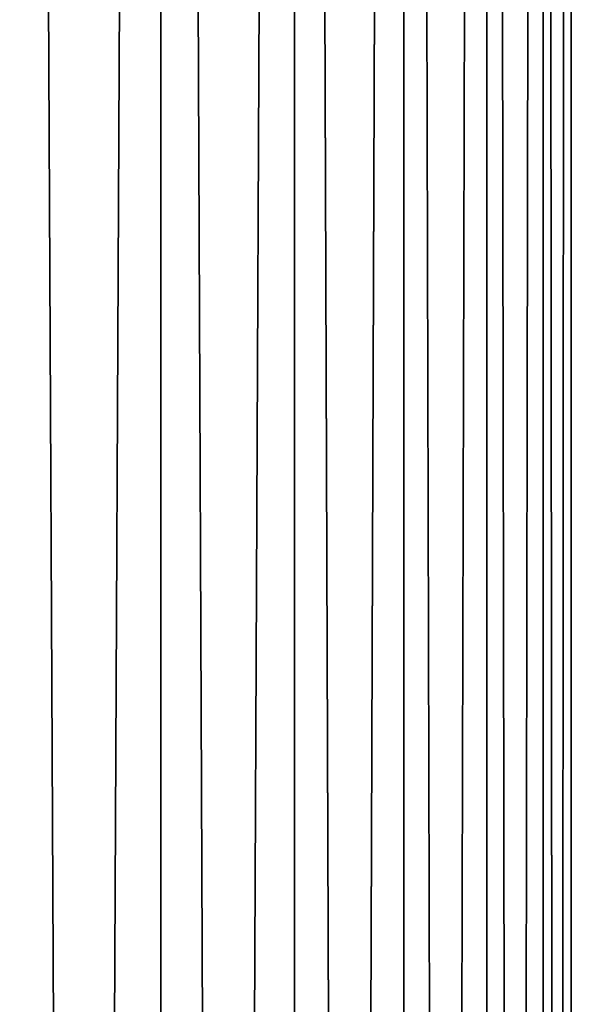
# Model space of a CAD drawing. Header units: metres. Extents: x -44 to 117, y -432 to 89.
# Tile 691 of 1056: x 9.55 to 12.98, y -179.14 to -173.01. Entities that reach past the tile are written whole.
import ezdxf

# ---------------------------------------------------------------- set-up
doc = ezdxf.new("R2010")
doc.units = ezdxf.units.M
doc.layers.add('solid_125568', color=7, linetype='CONTINUOUS')

msp = doc.modelspace()

# ---------------------------------------------------------------- linework, layer by layer
at = {"layer": 'solid_125568'}
for points in [[(10.427602, -313.261108, 237.176392), (10.427602, -118.466125, 202.828781), (9.455857, -118.26503, 203.969254)], [(9.455857, -313.059998, 238.316864), (10.427602, -313.261108, 237.176392), (9.455857, -118.26503, 203.969254)], [(11.25833, -313.480438, 235.93251), (11.25833, -118.685455, 201.5849), (10.427602, -118.466125, 202.828781)], [(10.427602, -313.261108, 237.176392), (11.25833, -313.480438, 235.93251), (10.427602, -118.466125, 202.828781)], [(11.93681, -313.715027, 234.602066), (11.93681, -118.920044, 200.254456), (11.25833, -118.685455, 201.5849)], [(11.25833, -313.480438, 235.93251), (11.93681, -313.715027, 234.602066), (11.25833, -118.685455, 201.5849)], [(12.453864, -313.9617, 233.203064), (12.453864, -119.166733, 198.855453), (11.93681, -118.920044, 200.254456)], [(11.93681, -313.715027, 234.602066), (12.453864, -313.9617, 233.203064), (11.93681, -118.920044, 200.254456)], [(12.802501, -314.217133, 231.754395), (12.802501, -119.422173, 197.406784), (12.453864, -119.166733, 198.855453)], [(12.453864, -313.9617, 233.203064), (12.802501, -314.217133, 231.754395), (12.453864, -119.166733, 198.855453)], [(12.978006, -314.477875, 230.275665), (12.978006, -119.682907, 195.928055), (12.802501, -119.422173, 197.406784)], [(12.802501, -314.217133, 231.754395), (12.978006, -314.477875, 230.275665), (12.802501, -119.422173, 197.406784)], [(12.978006, -314.740387, 228.786865), (12.978006, -119.945427, 194.439255), (12.978006, -119.682907, 195.928055)], [(12.978006, -314.477875, 230.275665), (12.978006, -314.740387, 228.786865), (12.978006, -119.682907, 195.928055)], [(12.802501, -315.001129, 227.308136), (12.802501, -120.206169, 192.960526), (12.978006, -119.945427, 194.439255)], [(12.978006, -314.740387, 228.786865), (12.802501, -315.001129, 227.308136), (12.978006, -119.945427, 194.439255)], [(12.453864, -315.256592, 225.859467), (12.453864, -120.461609, 191.511856), (12.802501, -120.206169, 192.960526)], [(12.802501, -315.001129, 227.308136), (12.453864, -315.256592, 225.859467), (12.802501, -120.206169, 192.960526)], [(11.93681, -315.503265, 224.460449), (11.93681, -120.70829, 190.112839), (12.453864, -120.461609, 191.511856)], [(12.453864, -315.256592, 225.859467), (11.93681, -315.503265, 224.460449), (12.453864, -120.461609, 191.511856)], [(11.25833, -315.737854, 223.130005), (11.25833, -120.942879, 188.782394), (11.93681, -120.70829, 190.112839)], [(11.93681, -315.503265, 224.460449), (11.25833, -315.737854, 223.130005), (11.93681, -120.70829, 190.112839)], [(10.427602, -315.957184, 221.886139), (10.427602, -121.162209, 187.538528), (11.25833, -120.942879, 188.782394)], [(11.25833, -315.737854, 223.130005), (10.427602, -315.957184, 221.886139), (11.25833, -120.942879, 188.782394)], [(9.455857, -316.158295, 220.745651), (9.455857, -121.363304, 186.398041), (10.427602, -121.162209, 187.538528)], [(10.427602, -315.957184, 221.886139), (9.455857, -316.158295, 220.745651), (10.427602, -121.162209, 187.538528)]]:
    msp.add_3dface(points, dxfattribs=at)

doc.saveas('drawing.dxf')
